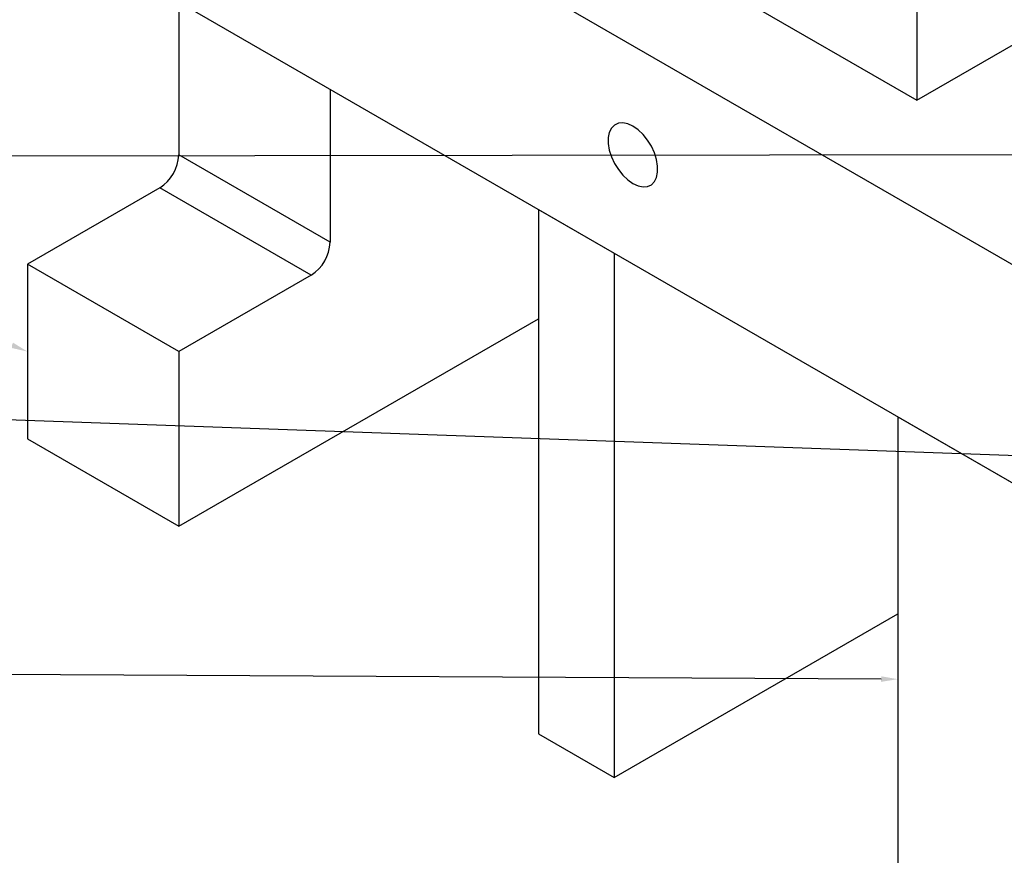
# Model space of a CAD drawing. Header units: inches. Extents: x 220 to 877, y 4 to 174.
# Tile 438 of 656: x 470 to 480, y 146 to 154. Entities that reach past the tile are written whole.
import ezdxf

# ---------------------------------------------------------------- set-up
doc = ezdxf.new("R2010")
doc.units = ezdxf.units.IN
doc.header["$LTSCALE"] = 0.5
doc.header["$MEASUREMENT"] = 0
for name, color, linetype in [('DSS-M-S', 53, 'Continuous'), ('MFT-M-S', 8, 'Continuous'), ('SID-M-S', 105, 'Continuous')]:
    doc.layers.add(name, color=color, linetype=linetype)

msp = doc.modelspace()

# ---------------------------------------------------------------- linework, layer by layer
at = {"layer": 'DSS-M-S', "linetype": 'Continuous', "lineweight": 25}
for p, q in [((470.42173, 157.0716), (494.1098, 143.39676)), ((470.42173, 155.03024), (494.1098, 141.35541)), ((475.9018, 154.92853), (478.73023, 153.29571)), ((478.73023, 154.49602), (478.73023, 153.29571)), ((478.73023, 153.29571), (479.79089, 153.90802)), ((475.90617, 153.06408), (475.87766, 153.03523)), ((475.94221, 153.08075), (475.90617, 153.06408)), ((475.98422, 153.08451), (475.94221, 153.08075)), ((476.03035, 153.07519), (475.98422, 153.08451)), ((476.07858, 153.0532), (476.03035, 153.07519)), ((475.85793, 152.99545), (475.84785, 152.94649)), ((475.87766, 153.03523), (475.85793, 152.99545)), ((476.12682, 153.01949), (476.07858, 153.0532)), ((476.17294, 152.97556), (476.12682, 153.01949)), ((476.21495, 152.92331), (476.17294, 152.97556)), ((475.84785, 152.94649), (475.84785, 152.89048)), ((475.84785, 152.89048), (475.85793, 152.82988)), ((476.25099, 152.86502), (476.21495, 152.92331)), ((475.85793, 152.82988), (475.87766, 152.76732)), ((476.2795, 152.80325), (476.25099, 152.86502)), ((476.29923, 152.7407), (476.2795, 152.80325)), ((475.87766, 152.76732), (475.90617, 152.70555)), ((475.90617, 152.70555), (475.94221, 152.64727)), ((476.30931, 152.68009), (476.29923, 152.7407)), ((475.94221, 152.64727), (475.98422, 152.59502)), ((476.29923, 152.57512), (476.30931, 152.62409)), ((476.30931, 152.62409), (476.30931, 152.68009)), ((475.98422, 152.59502), (476.03035, 152.55108)), ((476.03035, 152.55108), (476.07858, 152.51738)), ((476.07858, 152.51738), (476.12682, 152.49539)), ((476.25099, 152.50649), (476.2795, 152.53535)), ((476.2795, 152.53535), (476.29923, 152.57512)), ((476.12682, 152.49539), (476.17294, 152.48607)), ((476.17294, 152.48607), (476.21495, 152.48982)), ((476.21495, 152.48982), (476.25099, 152.50649))]:
    msp.add_line(p, q, dxfattribs=at)
at = {"layer": 'MFT-M-S', "linetype": 'Continuous', "lineweight": 25}
for p, q in [((471.83594, 154.21384), (471.83594, 152.78462)), ((473.25015, 153.39743), (473.25015, 151.96822)), ((473.25015, 151.96822), (471.83594, 152.78462)), ((471.65916, 152.47844), (470.42173, 151.76408)), ((473.07338, 151.66203), (471.65916, 152.47844)), ((475.1947, 152.27487), (475.9018, 151.86666)), ((475.1947, 152.27487), (475.1947, 147.37562)), ((475.9018, 151.86666), (475.9018, 146.96742)), ((471.83594, 150.94767), (470.42173, 151.76408)), ((470.42173, 151.76408), (470.42173, 150.131)), ((473.07338, 151.66203), (471.83594, 150.94767)), ((471.83594, 149.31459), (475.1947, 151.25356)), ((471.83594, 150.94767), (471.83594, 149.31459)), ((478.55345, 150.3359), (479.96767, 149.51949)), ((478.55345, 150.3359), (478.55345, 145.43665)), ((470.42173, 150.131), (471.83594, 149.31459)), ((475.9018, 146.96742), (478.55345, 148.49818)), ((475.1947, 147.37562), (475.9018, 146.96742))]:
    msp.add_line(p, q, dxfattribs=at)
for centre in [(471.45214, 152.80209), (472.86635, 151.98568)]:
    msp.add_arc(centre, 0.3842, 302.605478, 357.394522, dxfattribs=at)
at = {"layer": 'SID-M-S'}
for p, q in [((479.92103, 152.78524), (469.0929, 152.77103)), ((483.3301, 149.84361), (469.09278, 150.3489)), ((478.39746, 147.88708), (469.0929, 147.93511))]:
    msp.add_line(p, q, dxfattribs=at)
for points in [[(470.28688, 151.03017), (470.42173, 150.94754), (470.28688, 151.03017), (470.26737, 150.98197)], [(478.39759, 147.91308), (478.55345, 147.88628), (478.39759, 147.91308), (478.39732, 147.86108)]]:
    msp.add_solid(points, dxfattribs=at)

doc.saveas('drawing.dxf')
